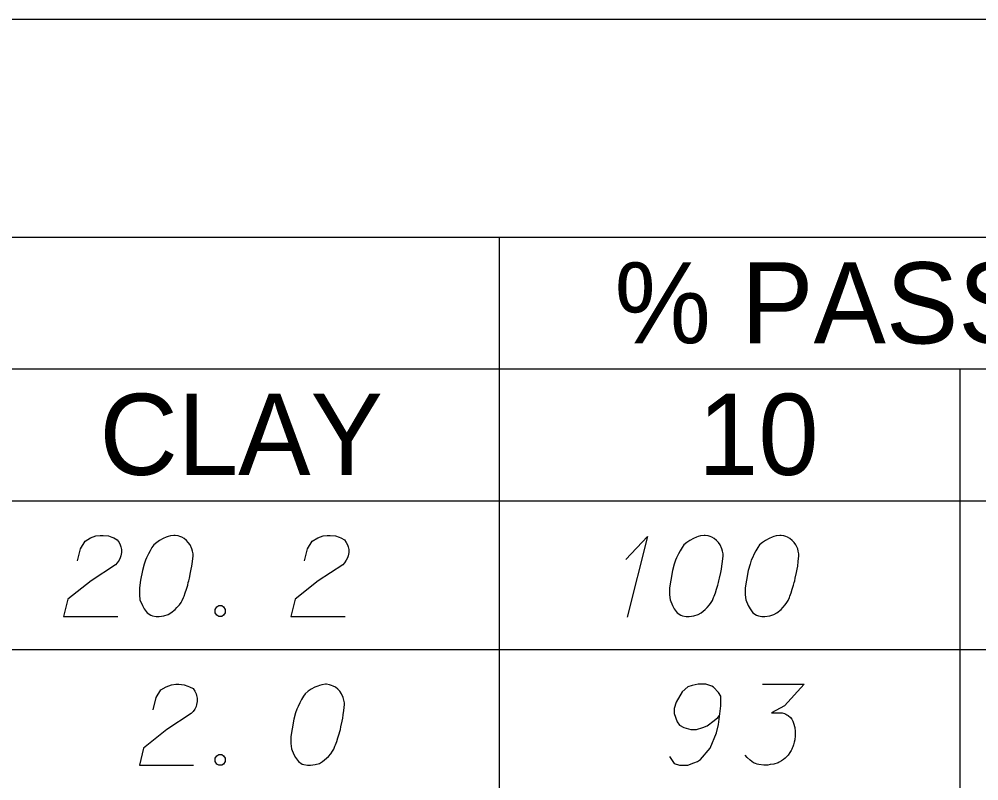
# Model space of a CAD drawing. Extents: x 2074207 to 2076812, y 516372 to 523312.
# Drawn here: x 2076621.8 to 2076678.5, y 519807.1 to 519852.1 of the extents above; entities that cross this region are included whole.
import ezdxf

# ---------------------------------------------------------------- set-up
doc = ezdxf.new("R2010")
doc.units = 0
for name, color, linetype in [('Prop DirtTable_ Soil Test Results - Outline (Major)', 7, 'Continuous'), ('Prop DirtTable_ Soil Test Results - Outline (Minor)', 7, 'Continuous'), ('Prop DirtTable_ Soil Test Results - Tx (Header - Small)', 7, 'Continuous'), ('Prop DirtTable_ Soil Test Results - Tx (Sample Data)', 7, 'Continuous')]:
    doc.layers.add(name, color=color, linetype=linetype)

msp = doc.modelspace()

# ---------------------------------------------------------------- linework, layer by layer
at = {"layer": 'Prop DirtTable_ Soil Test Results - Outline (Major)'}
for p, q in [((2076260.609, 519852.144), (2076811.903, 519852.144)), ((2076260.609, 519823.659), (2076811.903, 519823.659)), ((2076260.609, 519823.659), (2076811.903, 519823.659))]:
    msp.add_line(p, q, dxfattribs=at)
at = {"layer": 'Prop DirtTable_ Soil Test Results - Outline (Minor)'}
for p, q in [((2076260.609, 519839.259), (2076811.903, 519839.259)), ((2076650.154, 519839.259), (2076650.154, 519814.859)), ((2076526.074, 519831.459), (2076731.93, 519831.459)), ((2076677.413, 519831.459), (2076677.413, 519814.859)), ((2076260.609, 519814.859), (2076811.903, 519814.859)), ((2076260.609, 519814.859), (2076811.903, 519814.859)), ((2076650.154, 519814.859), (2076650.154, 519806.059)), ((2076677.413, 519814.859), (2076677.413, 519806.059))]:
    msp.add_line(p, q, dxfattribs=at)
at = {"layer": 'Prop DirtTable_ Soil Test Results - Tx (Sample Data)'}
for points in [[(2076625.207, 519820.107), (2076625.383, 519820.825), (2076625.666, 519821.278), (2076625.983, 519821.467), (2076626.3, 519821.581), (2076626.547, 519821.618), (2076626.724, 519821.618), (2076627.041, 519821.581), (2076627.253, 519821.505), (2076627.359, 519821.467), (2076627.57, 519821.354), (2076627.676, 519821.203), (2076627.747, 519821.052), (2076627.782, 519820.938), (2076627.817, 519820.787), (2076627.817, 519820.598), (2076627.782, 519820.409), (2076627.747, 519820.296), (2076627.676, 519820.144), (2076627.57, 519819.993), (2076627.465, 519819.88), (2076626.018, 519818.935), (2076624.643, 519817.839), (2076624.396, 519816.818), (2076627.606, 519816.818)], [(2076630.992, 519821.618), (2076630.922, 519821.618), (2076630.71, 519821.581), (2076630.569, 519821.543), (2076630.463, 519821.505), (2076630.287, 519821.43), (2076630.075, 519821.316), (2076629.899, 519821.203), (2076629.722, 519821.052), (2076629.616, 519820.9), (2076629.511, 519820.711), (2076629.405, 519820.522), (2076629.299, 519820.296), (2076629.228, 519820.144), (2076629.158, 519819.918), (2076629.052, 519819.54), (2076628.946, 519818.973), (2076628.876, 519818.519), (2076628.876, 519818.104), (2076628.911, 519817.801), (2076629.052, 519817.461), (2076629.158, 519817.272), (2076629.334, 519817.045), (2076629.546, 519816.894), (2076629.652, 519816.856), (2076629.863, 519816.818), (2076630.04, 519816.818), (2076630.322, 519816.856), (2076630.569, 519816.932), (2076630.745, 519817.045), (2076630.992, 519817.234), (2076631.098, 519817.348), (2076631.239, 519817.499), (2076631.345, 519817.65), (2076631.415, 519817.763), (2076631.486, 519817.952), (2076631.521, 519818.028), (2076631.592, 519818.217), (2076631.662, 519818.444), (2076631.733, 519818.67), (2076631.768, 519818.822), (2076631.803, 519818.935), (2076631.839, 519819.086), (2076631.909, 519819.426), (2076631.945, 519819.615), (2076631.98, 519819.804), (2076632.015, 519820.069), (2076632.05, 519820.409), (2076632.05, 519820.522), (2076632.015, 519820.674), (2076631.98, 519820.825), (2076631.874, 519821.052), (2076631.768, 519821.203), (2076631.662, 519821.316), (2076631.521, 519821.43), (2076631.38, 519821.505), (2076631.274, 519821.543), (2076631.169, 519821.581), (2076630.992, 519821.618)], [(2076638.647, 519820.107), (2076638.823, 519820.825), (2076639.106, 519821.278), (2076639.423, 519821.467), (2076639.74, 519821.581), (2076639.987, 519821.618), (2076640.164, 519821.618), (2076640.481, 519821.581), (2076640.693, 519821.505), (2076640.799, 519821.467), (2076641.01, 519821.354), (2076641.116, 519821.203), (2076641.187, 519821.052), (2076641.222, 519820.938), (2076641.257, 519820.787), (2076641.257, 519820.598), (2076641.222, 519820.409), (2076641.187, 519820.296), (2076641.116, 519820.144), (2076641.01, 519819.993), (2076640.905, 519819.88), (2076639.458, 519818.935), (2076638.083, 519817.839), (2076637.836, 519816.818), (2076641.046, 519816.818)], [(2076657.66, 519820.182), (2076658.93, 519821.543), (2076657.731, 519816.781)], [(2076662.352, 519821.618), (2076662.282, 519821.618), (2076662.07, 519821.581), (2076661.929, 519821.543), (2076661.823, 519821.505), (2076661.647, 519821.43), (2076661.435, 519821.316), (2076661.259, 519821.203), (2076661.082, 519821.052), (2076660.976, 519820.9), (2076660.871, 519820.711), (2076660.765, 519820.522), (2076660.659, 519820.296), (2076660.588, 519820.144), (2076660.518, 519819.918), (2076660.412, 519819.54), (2076660.306, 519818.973), (2076660.236, 519818.519), (2076660.236, 519818.104), (2076660.271, 519817.801), (2076660.412, 519817.461), (2076660.518, 519817.272), (2076660.694, 519817.045), (2076660.906, 519816.894), (2076661.012, 519816.856), (2076661.223, 519816.818), (2076661.4, 519816.818), (2076661.682, 519816.856), (2076661.929, 519816.932), (2076662.105, 519817.045), (2076662.352, 519817.234), (2076662.458, 519817.348), (2076662.599, 519817.499), (2076662.705, 519817.65), (2076662.775, 519817.763), (2076662.846, 519817.952), (2076662.881, 519818.028), (2076662.952, 519818.217), (2076663.022, 519818.444), (2076663.093, 519818.67), (2076663.128, 519818.822), (2076663.163, 519818.935), (2076663.199, 519819.086), (2076663.269, 519819.426), (2076663.305, 519819.615), (2076663.34, 519819.804), (2076663.375, 519820.069), (2076663.41, 519820.409), (2076663.41, 519820.522), (2076663.375, 519820.674), (2076663.34, 519820.825), (2076663.234, 519821.052), (2076663.128, 519821.203), (2076663.022, 519821.316), (2076662.881, 519821.43), (2076662.74, 519821.505), (2076662.634, 519821.543), (2076662.529, 519821.581), (2076662.352, 519821.618)], [(2076666.832, 519821.618), (2076666.762, 519821.618), (2076666.55, 519821.581), (2076666.409, 519821.543), (2076666.303, 519821.505), (2076666.127, 519821.43), (2076665.915, 519821.316), (2076665.739, 519821.203), (2076665.562, 519821.052), (2076665.456, 519820.9), (2076665.351, 519820.711), (2076665.245, 519820.522), (2076665.139, 519820.296), (2076665.068, 519820.144), (2076664.998, 519819.918), (2076664.892, 519819.54), (2076664.786, 519818.973), (2076664.716, 519818.519), (2076664.716, 519818.104), (2076664.751, 519817.801), (2076664.892, 519817.461), (2076664.998, 519817.272), (2076665.174, 519817.045), (2076665.386, 519816.894), (2076665.492, 519816.856), (2076665.703, 519816.818), (2076665.88, 519816.818), (2076666.162, 519816.856), (2076666.409, 519816.932), (2076666.585, 519817.045), (2076666.832, 519817.234), (2076666.938, 519817.348), (2076667.079, 519817.499), (2076667.185, 519817.65), (2076667.255, 519817.763), (2076667.326, 519817.952), (2076667.361, 519818.028), (2076667.432, 519818.217), (2076667.502, 519818.444), (2076667.573, 519818.67), (2076667.608, 519818.822), (2076667.643, 519818.935), (2076667.679, 519819.086), (2076667.749, 519819.426), (2076667.785, 519819.615), (2076667.82, 519819.804), (2076667.855, 519820.069), (2076667.89, 519820.409), (2076667.89, 519820.522), (2076667.855, 519820.674), (2076667.82, 519820.825), (2076667.714, 519821.052), (2076667.608, 519821.203), (2076667.502, 519821.316), (2076667.361, 519821.43), (2076667.22, 519821.505), (2076667.114, 519821.543), (2076667.009, 519821.581), (2076666.832, 519821.618)], [(2076633.567, 519817.461), (2076633.744, 519817.461), (2076633.849, 519817.385), (2076633.955, 519817.234), (2076633.955, 519817.045), (2076633.849, 519816.894), (2076633.744, 519816.818), (2076633.567, 519816.818), (2076633.461, 519816.894), (2076633.356, 519817.045), (2076633.356, 519817.234), (2076633.461, 519817.385), (2076633.567, 519817.461)], [(2076629.687, 519811.307), (2076629.863, 519812.025), (2076630.146, 519812.478), (2076630.463, 519812.667), (2076630.78, 519812.781), (2076631.027, 519812.818), (2076631.204, 519812.818), (2076631.521, 519812.781), (2076631.733, 519812.705), (2076631.839, 519812.667), (2076632.05, 519812.554), (2076632.156, 519812.403), (2076632.227, 519812.252), (2076632.262, 519812.138), (2076632.297, 519811.987), (2076632.297, 519811.798), (2076632.262, 519811.609), (2076632.227, 519811.496), (2076632.156, 519811.344), (2076632.05, 519811.193), (2076631.945, 519811.08), (2076630.498, 519810.135), (2076629.123, 519809.039), (2076628.876, 519808.018), (2076632.086, 519808.018)], [(2076639.952, 519812.818), (2076639.882, 519812.818), (2076639.67, 519812.781), (2076639.529, 519812.743), (2076639.423, 519812.705), (2076639.247, 519812.63), (2076639.035, 519812.516), (2076638.859, 519812.403), (2076638.682, 519812.252), (2076638.576, 519812.1), (2076638.471, 519811.911), (2076638.365, 519811.722), (2076638.259, 519811.496), (2076638.188, 519811.344), (2076638.118, 519811.118), (2076638.012, 519810.74), (2076637.906, 519810.173), (2076637.836, 519809.719), (2076637.836, 519809.304), (2076637.871, 519809.001), (2076638.012, 519808.661), (2076638.118, 519808.472), (2076638.294, 519808.245), (2076638.506, 519808.094), (2076638.612, 519808.056), (2076638.823, 519808.018), (2076639, 519808.018), (2076639.282, 519808.056), (2076639.529, 519808.132), (2076639.705, 519808.245), (2076639.952, 519808.434), (2076640.058, 519808.548), (2076640.199, 519808.699), (2076640.305, 519808.85), (2076640.375, 519808.963), (2076640.446, 519809.152), (2076640.481, 519809.228), (2076640.552, 519809.417), (2076640.622, 519809.644), (2076640.693, 519809.87), (2076640.728, 519810.022), (2076640.763, 519810.135), (2076640.799, 519810.286), (2076640.869, 519810.626), (2076640.905, 519810.815), (2076640.94, 519811.004), (2076640.975, 519811.269), (2076641.01, 519811.609), (2076641.01, 519811.722), (2076640.975, 519811.874), (2076640.94, 519812.025), (2076640.834, 519812.252), (2076640.728, 519812.403), (2076640.622, 519812.516), (2076640.481, 519812.63), (2076640.34, 519812.705), (2076640.234, 519812.743), (2076640.129, 519812.781), (2076639.952, 519812.818)], [(2076660.236, 519808.548), (2076660.518, 519808.132), (2076660.835, 519808.018), (2076661.329, 519808.018), (2076661.682, 519808.17), (2076661.894, 519808.245), (2076662.07, 519808.359), (2076662.634, 519809.039), (2076663.022, 519809.946), (2076663.128, 519810.437), (2076663.269, 519811.533), (2076663.269, 519812.1), (2076663.128, 519812.327), (2076662.846, 519812.63), (2076662.74, 519812.705), (2076662.387, 519812.818), (2076661.929, 519812.818), (2076661.576, 519812.743), (2076661.329, 519812.667), (2076660.976, 519812.365), (2076660.624, 519811.76), (2076660.518, 519811.382), (2076660.518, 519811.08), (2076660.694, 519810.589), (2076660.835, 519810.4), (2076661.082, 519810.248), (2076661.506, 519810.135), (2076661.823, 519810.135), (2076662.211, 519810.248), (2076662.458, 519810.362), (2076662.881, 519810.664), (2076663.093, 519810.853), (2076663.199, 519810.967)], [(2076665.739, 519812.818), (2076668.208, 519812.818), (2076667.044, 519811.533), (2076666.268, 519811.118), (2076666.903, 519811.118), (2076667.044, 519811.08), (2076667.114, 519811.042), (2076667.185, 519811.004), (2076667.255, 519810.967), (2076667.397, 519810.853), (2076667.467, 519810.74), (2076667.538, 519810.626), (2076667.573, 519810.513), (2076667.643, 519810.248), (2076667.679, 519810.022), (2076667.679, 519809.908), (2076667.679, 519809.757), (2076667.643, 519809.53), (2076667.608, 519809.379), (2076667.573, 519809.228), (2076667.538, 519809.115), (2076667.502, 519809.039), (2076667.467, 519808.963), (2076667.432, 519808.888), (2076667.361, 519808.774), (2076667.255, 519808.623), (2076667.15, 519808.51), (2076667.079, 519808.434), (2076666.973, 519808.359), (2076666.867, 519808.283), (2076666.726, 519808.207), (2076666.656, 519808.17), (2076666.409, 519808.094), (2076666.197, 519808.056), (2076666.056, 519808.018), (2076665.809, 519808.018), (2076665.527, 519808.056), (2076665.421, 519808.094), (2076665.315, 519808.132), (2076665.209, 519808.17), (2076665.104, 519808.245), (2076664.998, 519808.321), (2076664.821, 519808.472), (2076664.716, 519808.623)], [(2076633.567, 519808.661), (2076633.744, 519808.661), (2076633.849, 519808.585), (2076633.955, 519808.434), (2076633.955, 519808.245), (2076633.849, 519808.094), (2076633.744, 519808.018), (2076633.567, 519808.018), (2076633.461, 519808.094), (2076633.356, 519808.245), (2076633.356, 519808.434), (2076633.461, 519808.585), (2076633.567, 519808.661)]]:
    msp.add_lwpolyline(points, dxfattribs=at)

# ---------------------------------------------------------------- texts
at = {"layer": 'Prop DirtTable_ Soil Test Results - Tx (Header - Small)'}
for s, height, p in [('% PASSING (SIEVES)', 4.79998, (2076656.984, 519832.969)), ('CLAY', 4.8, (2076626.513, 519825.194)), ('10', 4.8, (2076661.92, 519825.194))]:
    msp.add_text(s, height=height, dxfattribs=at).set_placement(p)

doc.saveas('drawing.dxf')
